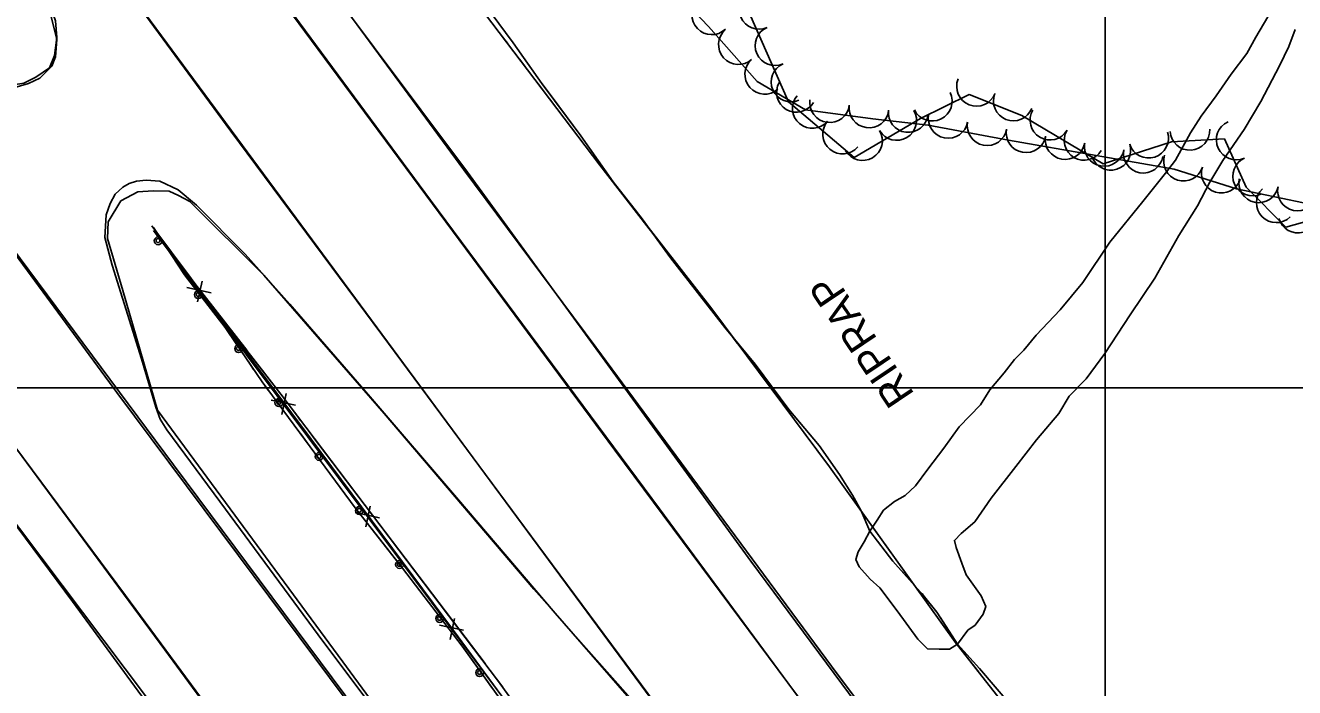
# Model space of a CAD drawing. Extents: x 353423 to 364002, y 127000 to 201942.
# Drawn here: x 360782.5 to 361038.1, y 130439.6 to 130573.1 of the extents above; entities that cross this region are included whole.
import ezdxf

# ---------------------------------------------------------------- set-up
doc = ezdxf.new("R2010")
doc.units = 0
for name, color, linetype in [('E_DTM_SlopeBottom', 7, 'Continuous'), ('E_DTM_SlopeTop', 7, 'Continuous'), ('E_FEN_Generic', 7, 'Continuous'), ('E_LAND_TreeLine', 7, 'Continuous'), ('E_MISCPROP', 7, 'Continuous'), ('E_STRUCT_WingWall', 7, 'Continuous')]:
    doc.layers.add(name, color=color, linetype=linetype)

msp = doc.modelspace()

# ---------------------------------------------------------------- linework, layer by layer
at = {"layer": 'E_DTM_SlopeBottom'}
for p, q in [((360817.24, 130517.35), (360818.12, 130521.55)), ((360819.98, 130519.18), (360815.08, 130520.24)), ((360834.18, 130494.67), (360835.06, 130498.88)), ((360836.92, 130496.51), (360832.02, 130497.56)), ((360851.12, 130472), (360852, 130476.2)), ((360853.86, 130473.83), (360848.97, 130474.89)), ((360870.8, 130451.16), (360865.91, 130452.21)), ((360868.06, 130449.32), (360868.94, 130453.53))]:
    msp.add_line(p, q, dxfattribs=at)
for points in [[(361280.56, 129895.25), (361246.39, 129940.52), (361192.73, 130013.11), (361149.25, 130071.79), (361085.79, 130158.03), (361032.97, 130229.17), (360984.05, 130295.97), (360926.34, 130374.07), (360876.7, 130440.31), (360808.38, 130531.75)], [(360815.27, 130522.54), (360808.38, 130531.75)], [(360825.33, 130509.07), (360819.27, 130517.18)], [(360832.21, 130499.86), (360825.33, 130509.07)], [(360842.27, 130486.4), (360836.21, 130494.5)], [(360849.15, 130477.19), (360842.27, 130486.4)], [(360859.21, 130463.73), (360853.15, 130471.83)], [(360866.09, 130454.51), (360859.21, 130463.73)], [(360876.15, 130441.05), (360870.09, 130449.15)], [(360883.04, 130431.85), (360876.7, 130440.31), (360876.15, 130441.05)]]:
    msp.add_lwpolyline(points, dxfattribs=at)
at = {"layer": 'E_DTM_SlopeTop'}
for points in [[(361333.55, 129917.72), (361268.46, 130006.01), (361189.85, 130112.75), (361142.67, 130176.31), (361088.86, 130249.79), (360994.04, 130376.87), (360928.62, 130465.05), (360871.56, 130543.5), (360815.21, 130618.95), (360766.71, 130684.28), (360721.66, 130745.05), (360677.21, 130805.9), (360595.4, 130915.9), (360546.5, 130984.06), (360499.99, 131045.42), (360426.96, 131144.04)], [(360419.47, 131139.59), (360478.07, 131059.84), (360541.82, 130973.68), (360588.71, 130910.37), (360647.11, 130831.47), (360699.04, 130761.76), (360750.66, 130691.62), (360805.87, 130616.86), (360864.14, 130537.84), (360910.27, 130475.6), (360951.2, 130420.07), (361004.77, 130348.23), (361046.61, 130292.04), (361097.13, 130223.94), (361149.43, 130153.39), (361185.11, 130104.98), (361238.11, 130033), (361245.88, 130022.49), (361278.08, 129978.64), (361333.1, 129905.4)], [(360812.38, 130484.47), (360679.44, 130663.54), (360601.08, 130770.21), (360543.32, 130848.21), (360486.67, 130924.56), (360443.57, 130982.64), (360405.94, 131033.09), (360347.68, 131112.32), (360339.61, 131123.22)], [(361334.82, 129736.64), (361276.43, 129817.07), (361218.41, 129895.06), (361173.92, 129955.59), (361116.6, 130033.88), (361057.88, 130112.91), (361005.23, 130183.79), (360919.7, 130299.92), (360859.57, 130381.04), (360802.73, 130458.17), (360712.34, 130579.92), (360650.2, 130664.74), (360583.26, 130754.37), (360522.68, 130834.6), (360443.16, 130936.49), (360381.32, 131015.53), (360355.42, 131048.77)], [(360359.06, 131031.63), (360412.77, 130962.23), (360456.51, 130906.46), (360514.58, 130829.11), (360575.61, 130749.78), (360615.66, 130696.58), (360651.09, 130648.19), (360678.79, 130610.26), (360711.14, 130566.37), (360768.38, 130488.8), (360811.24, 130431.97), (360853.39, 130374.54), (360875.99, 130343.44), (360911.98, 130295.27), (360943.46, 130251.36), (360971.6, 130213.46), (361000.8, 130174.05), (361030.19, 130135.22), (361061.21, 130091.97), (361110.81, 130026.56), (361166.93, 129950.76), (361239.61, 129851.93), (361335.43, 129723.6)], [(360915.39, 130428.25), (360885.77, 130468.28), (360854.3, 130510.8), (360823.95, 130551.75), (360794.76, 130591.46), (360773.92, 130619.47), (360751.38, 130649.91), (360722.07, 130689.97), (360692.78, 130729.59), (360658.7, 130775.33), (360626.52, 130818.94)], [(360539.14, 130812.53), (360565.51, 130777.84), (360593.87, 130739.91), (360625.54, 130697.03), (360652.65, 130660.22), (360685.53, 130616.09), (360714.56, 130576.84), (360749.27, 130530.18), (360775.57, 130494.65), (360810.61, 130447.18), (360838.14, 130409.72), (360879.43, 130354.21), (360906.49, 130317.48), (360944.28, 130266.52), (360972.83, 130227.69), (361006.65, 130182.14), (361037.04, 130141.05), (361070.51, 130095.92), (361098.26, 130058.32), (361129.55, 130016.03), (361157.08, 129978.62), (361188.2, 129936.52), (361215.22, 129899.89), (361236.43, 129871.54)], [(361335.19, 129902.03), (361317.97, 129925.09), (361294.2, 129957.22), (361266.66, 129994.48), (361242.03, 130027.81), (361217.11, 130061.23), (361186.78, 130102.37), (361155.57, 130144.32), (361126.8, 130183.16), (361098.06, 130221.84), (361070.02, 130259.76), (361036.43, 130304.8), (361006.19, 130345.98), (360970.52, 130394.27), (360936.12, 130440.54), (360901.22, 130487.47), (360871.26, 130528.04), (360838.83, 130571.83), (360808.58, 130612.92), (360780.05, 130651.51), (360745.78, 130697.86), (360715, 130739.66), (360684.42, 130781.1), (360659.61, 130814.18)], [(360529.26, 130810.15), (360554.27, 130777.79), (360574.26, 130750.78), (360595.98, 130721.64), (360615.36, 130695.63), (360638.79, 130663.72), (360656.49, 130640.14), (360678.56, 130609.95), (360700.65, 130580.24), (360724.42, 130548.06), (360743.96, 130521.7), (360768.43, 130488.72), (360792.03, 130456.94), (360810.78, 130431.34)], [(360570.32, 130810.78), (360600.22, 130770.91), (360638.59, 130718.65), (360671.71, 130673.89), (360707.05, 130626.12), (360742.48, 130578.27), (360774.17, 130535.49), (360800.97, 130499.08), (360825.44, 130466.23), (360849.91, 130433.42), (360876.06, 130397.89), (360904.66, 130359.17), (360936.36, 130316.65), (360963.75, 130279.7), (360997.86, 130233.57), (361031.14, 130188.46), (361063.99, 130144.35), (361101.47, 130093.76), (361133.47, 130050.11), (361168.56, 130002.53), (361203.91, 129954.89), (361239.46, 129906.99), (361266.3, 129870.87)], [(360974.98, 130403.77), (360946.02, 130442.35), (360923.23, 130473.25), (360897.45, 130508.23), (360870.85, 130544), (360842.47, 130582.65), (360817.74, 130615.85), (360781.38, 130665.29), (360748.12, 130710.1), (360720.12, 130748.06), (360677.4, 130806.22)], [(360700.18, 130641.03), (360737.14, 130600.93), (360763.85, 130570.82), (360769.77, 130566.08), (360773.6, 130563.21), (360776.55, 130561.69), (360780.15, 130561.12), (360782.23, 130561.45), (360784.62, 130562.66), (360787.38, 130564.54), (360788.44, 130567), (360788.91, 130570.68), (360788.59, 130574), (360775.19, 130612.07)], [(360770.85, 130623.99), (360920.54, 130421.12), (360968.13, 130357.32), (361021.12, 130285.55), (361062.98, 130229.08), (361129.94, 130138.98), (361193.82, 130052.53), (361225.46, 130009.93), (361276.5, 129940.65), (361332.79, 129864.55)], [(360780.45, 130560.58), (360783.15, 130561.35), (360785.46, 130562.47), (360787.87, 130564.88), (360788.58, 130566.74), (360788.88, 130570.22), (360787.07, 130577.55), (360781.17, 130594.57)], [(360903.76, 130437.94), (360889.26, 130454.61), (360869.35, 130477.89), (360851.96, 130498.19), (360835.8, 130516.86), (360826.78, 130526.94), (360816.98, 130536.87), (360813.31, 130539.92), (360809.59, 130541.69), (360806.84, 130541.91), (360804.9, 130541.71), (360803.42, 130541.24), (360802.15, 130540.47)], [(360802.15, 130540.47), (360800.64, 130539.06), (360799.62, 130537.16), (360798.81, 130534.87), (360798.53, 130530.36), (360800, 130524.72), (360805.96, 130505.89), (360808.85, 130496.12), (360809.66, 130493.68), (360811.05, 130491.53), (360822.83, 130475.59), (360841.54, 130450.25), (360860.15, 130425.31)], [(360809.17, 130495.51), (360802.14, 130519.65), (360799.1, 130530.11), (360799.25, 130533.47), (360801.79, 130537.72), (360805.19, 130539.53), (360808.28, 130539.77), (360811.49, 130539.65), (360813.4, 130538.78), (360815.67, 130537.6), (360830.59, 130522.71), (360854.83, 130494.84), (360884.91, 130459.42), (360904.45, 130437.38), (360905.62, 130436.19)], [(360809.17, 130495.51), (360846.5, 130444.78), (360882.4, 130395.79), (360941.46, 130316.09), (360973.72, 130272.7), (361030.47, 130195.64), (361062.59, 130152.28), (361119.78, 130075.34), (361156.76, 130024.57), (361197.37, 129970), (361242.06, 129910.29), (361269.99, 129871.58), (361333.46, 129785.62)], [(361333.61, 129780.26), (361265.17, 129872.62), (361192.86, 129969.59), (361136.86, 130045.95), (361055.9, 130154.85), (360997.16, 130234.51), (360938.4, 130314.25), (360864.11, 130414.93), (360812.38, 130484.47)]]:
    msp.add_lwpolyline(points, dxfattribs=at)
at = {"layer": 'E_FEN_Generic'}
for points in [[(360816.31, 130753.13), (360813.35, 130725.2), (360819.99, 130708.46), (360833.56, 130703), (360846.71, 130693.07), (360850.15, 130680.91), (360869.84, 130663.71), (360892.53, 130631.35), (360906.68, 130610.65), (360924.1, 130585.27), (360936.2, 130557.67), (360949.48, 130546.45), (360962.83, 130554.33), (360972.63, 130559.14), (360983.23, 130554.9), (360999.57, 130545.21), (361013.32, 130549.63), (361024, 130550.2), (361028.39, 130540.5), (361036.36, 130532.39), (361050.25, 130536.29)], [(360906.49, 130587.21), (360920.12, 130572.88), (360929.9, 130561.81), (360939.67, 130556.07), (360953.2, 130554.24), (360964.34, 130552.97), (360980.54, 130549.94), (360998.19, 130546.84), (361013.92, 130544.12), (361026.44, 130540.16), (361039.92, 130537.32)]]:
    msp.add_lwpolyline(points, dxfattribs=at)
for centre, start, end in [((360930.3, 130576.34), 113.6836, 293.6682), ((360920.78, 130575.22), 133.5793, 313.564), ((360926.15, 130569.21), 131.4548, 311.4394), ((360933.52, 130569.01), 113.6836, 293.6682), ((360931.44, 130563.22), 131.4548, 311.4394), ((360936.73, 130561.68), 113.6836, 293.6682), ((360974.09, 130560.81), 158.1965, 338.1812), ((360937.81, 130559.58), 149.566, 329.5506), ((360965.18, 130557.81), 206.174, 26.1587), ((360981.51, 130557.84), 158.1965, 338.1812), ((360941.02, 130556.34), 139.8223, 319.807), ((360944.51, 130557.52), 172.3043, 352.289), ((360952.43, 130556.45), 172.3043, 352.289), ((360958.02, 130553.92), 210.5397, 30.5244), ((360960.32, 130555.53), 173.5122, 353.4969), ((360968.37, 130554.34), 169.4326, 349.4173), ((360988.87, 130553.99), 149.3436, 329.3283), ((360947.13, 130551.18), 139.8223, 319.807), ((360951.13, 130549.86), 210.5397, 30.5244), ((360976.22, 130552.87), 169.4326, 349.4173), ((360984.06, 130551.45), 170.0451, 350.0297), ((360995.75, 130549.91), 149.3436, 329.3283), ((361017.07, 130551.93), 183.0648, 3.0495), ((361026.39, 130549.99), 114.3536, 294.3383), ((360991.93, 130550.06), 170.0451, 350.0297), ((360999.8, 130548.69), 170.1789, 350.1636), ((361001.13, 130547.91), 197.8328, 17.8175), ((361008.74, 130550.36), 197.8328, 17.8175), ((361007.67, 130547.32), 170.1789, 350.1636), ((361015.77, 130545.72), 162.4547, 342.4394), ((361023.39, 130543.31), 162.4547, 342.4394), ((361029.69, 130542.71), 114.3536, 294.3383), ((361030.91, 130541.35), 168.1083, 348.093), ((361034.45, 130537.32), 134.527, 314.5117), ((361038.73, 130539.7), 168.1083, 348.093), ((361038.83, 130535.26), 195.6751, 15.6598)]:
    msp.add_arc(centre, 4, start, end, dxfattribs=at)
at = {"layer": 'E_LAND_TreeLine'}
for p, q in [((361000, 129000), (361000, 131500)), ((360000, 130500), (363500, 130500))]:
    msp.add_line(p, q, dxfattribs=at)
at = {"layer": 'E_MISCPROP'}
for points in [[(360958.09, 130455.05), (360954.64, 130459.68), (360952.68, 130461.43), (360950.45, 130463.91), (360949.77, 130465.4), (360950.26, 130466.93), (360951.44, 130468.95), (360952.6, 130471.11), (360954.09, 130473.38), (360955.37, 130475.35), (360957.58, 130477.08), (360959.73, 130478.34), (360961.78, 130480.29), (360964.26, 130483.64), (360967.5, 130487.87), (360970.62, 130492.14), (360974.86, 130496.6), (360976.77, 130499.62), (360979.64, 130503.05), (360981.72, 130505.73), (360983.63, 130507.6), (360986.1, 130510.65), (360990.92, 130515.72), (360995.51, 130521.28), (361000.95, 130529.39), (361007.6, 130537.62), (361012.15, 130543.27), (361014.17, 130545.91), (361017.2, 130551.43), (361019.3, 130554.76), (361022.37, 130558.86), (361025.36, 130563.23), (361028.52, 130567.42), (361030.35, 130570.71), (361032.73, 130574.84)], [(361038.23, 130572.28), (361036.99, 130568.84), (361035.09, 130564.95), (361031.36, 130557.73), (361027.98, 130552.13), (361023.72, 130545.83), (361021.07, 130541.49), (361018.58, 130536.68), (361014.84, 130530.75), (361009.98, 130522.1), (361005.04, 130514.75), (360999.9, 130506.94), (360996.2, 130501.87), (360992.72, 130498.33), (360990.67, 130494.88), (360986.18, 130489.57), (360982.03, 130484.17), (360977.04, 130477.77), (360973.73, 130473.03), (360970.98, 130470.68), (360969.64, 130469.26), (360970.02, 130467.83), (360971.16, 130464.65), (360972.02, 130462.3), (360975.01, 130458.11), (360975.93, 130455.97), (360975.44, 130454.39), (360973.82, 130452.21), (360972.36, 130451.15), (360970.29, 130448.38), (360968.62, 130447.37), (360966.55, 130447.31), (360964.23, 130447.43), (360962.24, 130449.35), (360958.09, 130455.05)], [(361278.44, 129896.66), (361257.2, 129925.87), (361196.67, 130008.28), (361135.58, 130090.48), (361077.01, 130169.81), (361020.19, 130246.45), (360959.7, 130328.59), (360910.54, 130394.3), (360868.77, 130451.11), (360840.07, 130489.69), (360808.04, 130532.66)], [(361278.44, 129896.66), (361257.2, 129925.87), (361196.67, 130008.28), (361135.58, 130090.48), (361077.01, 130169.81), (361020.19, 130246.45), (360959.7, 130328.59), (360910.54, 130394.3), (360868.77, 130451.11), (360840.07, 130489.69), (360808.04, 130532.66)]]:
    msp.add_lwpolyline(points, dxfattribs=at)
for centre, radius in [((360809.28, 130529.67), 0.79), ((360809.25, 130529.71), 0.398), ((360817.38, 130518.8), 0.79), ((360817.36, 130518.83), 0.398), ((360825.49, 130507.92), 0.79), ((360825.46, 130507.96), 0.398), ((360833.6, 130497.05), 0.79), ((360833.57, 130497.09), 0.398), ((360841.7, 130486.17), 0.79), ((360841.67, 130486.21), 0.398), ((360849.79, 130475.29), 0.79), ((360849.77, 130475.33), 0.398), ((360857.89, 130464.41), 0.79), ((360857.86, 130464.44), 0.398), ((360865.98, 130453.53), 0.79), ((360865.96, 130453.56), 0.398), ((360874.03, 130442.61), 0.79), ((360874, 130442.65), 0.398)]:
    msp.add_circle(centre, radius, dxfattribs=at)
at = {"layer": 'E_STRUCT_WingWall'}
for points in [[(360564.35, 130994.96), (360591.08, 130958.39), (360617.07, 130919.63), (360639.79, 130889.58), (360661.49, 130860.97), (360681.66, 130834.2), (360697.6, 130810.86), (360722.75, 130777.24), (360743.2, 130749.8), (360768.63, 130717.47), (360784.71, 130695.06), (360798.65, 130676.94), (360813.5, 130656.32), (360840.51, 130620.35), (360867.84, 130585.1), (360898.21, 130544.91), (360920.78, 130515.95), (360944.48, 130484.11), (360969.8, 130448.78), (360992.09, 130420.31)], [(360871.66, 130582.11), (360873.48, 130579.53), (360880.78, 130569.6), (360886.56, 130561.4), (360888.63, 130558.6)], [(360873.48, 130579.53), (360880.78, 130569.6), (360886.56, 130561.4), (360894.4, 130550.85), (360900.91, 130541.54), (360906.75, 130534.12), (360912.45, 130526.26), (360918.38, 130518.66), (360923.4, 130512.16), (360929.5, 130504.81), (360936.27, 130495.67), (360942.38, 130488.4), (360946.48, 130482.54), (360949.08, 130478.41), (360950.86, 130475.21), (360952.6, 130471.11), (360957.24, 130465.1), (360963.37, 130458.26), (360966.08, 130454.81), (360970.29, 130448.38), (360974.67, 130443.46), (360981.03, 130436.05)], [(360878.39, 130571.13), (360879.63, 130569.49)], [(360882.11, 130566.21), (360883.35, 130564.57)], [(360885.84, 130561.29), (360887.08, 130559.65)], [(360888.63, 130558.6), (360894.4, 130550.85), (360900.91, 130541.54), (360905.84, 130535.27)], [(360889.56, 130556.36), (360898.21, 130544.91), (360907.72, 130532.7)], [(360808.38, 130532.35), (360814.62, 130522.8), (360822.76, 130512.2), (360830.2, 130501.23), (360839.93, 130488.12), (360848.96, 130475.85), (360858.47, 130463.69), (360870.51, 130447.96), (360879.2, 130435.79)], [(360808.38, 130532.35), (360814.62, 130522.8), (360822.76, 130512.2), (360825.13, 130508.71)], [(360907.72, 130532.7), (360920.78, 130515.95), (360925.91, 130509.06)], [(360908.24, 130532.07), (360909.41, 130530.45)], [(361187.99, 130021.27), (361162.28, 130051.32), (361130.63, 130093.35), (361093.85, 130143.24), (361060.6, 130188.18), (361024.28, 130237.91), (360984.45, 130292.15), (360943.73, 130347.46), (360907.68, 130399.36), (360877.85, 130440.85), (360833.98, 130498.74), (360809.51, 130530.28)], [(360827.11, 130507.59), (360809.51, 130530.28)], [(360911.76, 130527.21), (360912.45, 130526.26), (360912.96, 130525.61)], [(360915.42, 130522.46), (360916.65, 130520.88)], [(360919.1, 130517.72), (360923.4, 130512.16), (360929.5, 130504.81), (360936.27, 130495.67), (360936.95, 130494.87)], [(360928.36, 130505.76), (360929.59, 130504.11)], [(360827.38, 130505.4), (360828.5, 130503.74)], [(360830.76, 130502.9), (360829.54, 130504.46)], [(360932.05, 130500.82), (360933.28, 130499.17)], [(360830.78, 130500.45), (360831.97, 130498.85)], [(360834.39, 130498.2), (360833.98, 130498.74), (360833.18, 130499.77)], [(360834.35, 130495.64), (360835.55, 130494.03)], [(360935.73, 130495.87), (360936.96, 130494.22)], [(360837.98, 130493.46), (360836.79, 130495.04)], [(360936.95, 130494.87), (360942.38, 130488.4), (360946.48, 130482.54), (360949.08, 130478.41), (360950.86, 130475.21), (360952.6, 130471.11), (360952.84, 130470.79)], [(360837.93, 130490.82), (360839.93, 130488.12), (360848.96, 130475.85), (360855.37, 130467.65)], [(360857.75, 130467.38), (360840.38, 130490.3)], [(360939.41, 130490.92), (360944.48, 130484.11), (360956.91, 130466.77)], [(360855.37, 130467.65), (360858.47, 130463.69), (360870.51, 130447.96), (360872.93, 130444.57)], [(360875.11, 130444.46), (360857.75, 130467.38)], [(360955.29, 130467.62), (360956.51, 130466.04)], [(360956.91, 130466.77), (360969.8, 130448.78), (360974.54, 130442.72)], [(360959.11, 130463.01), (360960.45, 130461.52)], [(360963.12, 130458.54), (360963.37, 130458.26), (360964.37, 130456.98)], [(360966.76, 130453.78), (360970.29, 130448.38), (360974.67, 130443.46), (360981.03, 130436.05), (360984.89, 130431.2)], [(360875.25, 130441.32), (360876.41, 130439.69)], [(360878.68, 130439.7), (360877.85, 130440.85), (360877.51, 130441.3)]]:
    msp.add_lwpolyline(points, dxfattribs=at)

# ---------------------------------------------------------------- texts
at = {"layer": 'E_MISCPROP'}
msp.add_text('RIPRAP', height=6, rotation=123.9537, dxfattribs=at).set_placement((360961.71, 130498.72))

doc.saveas('drawing.dxf')
